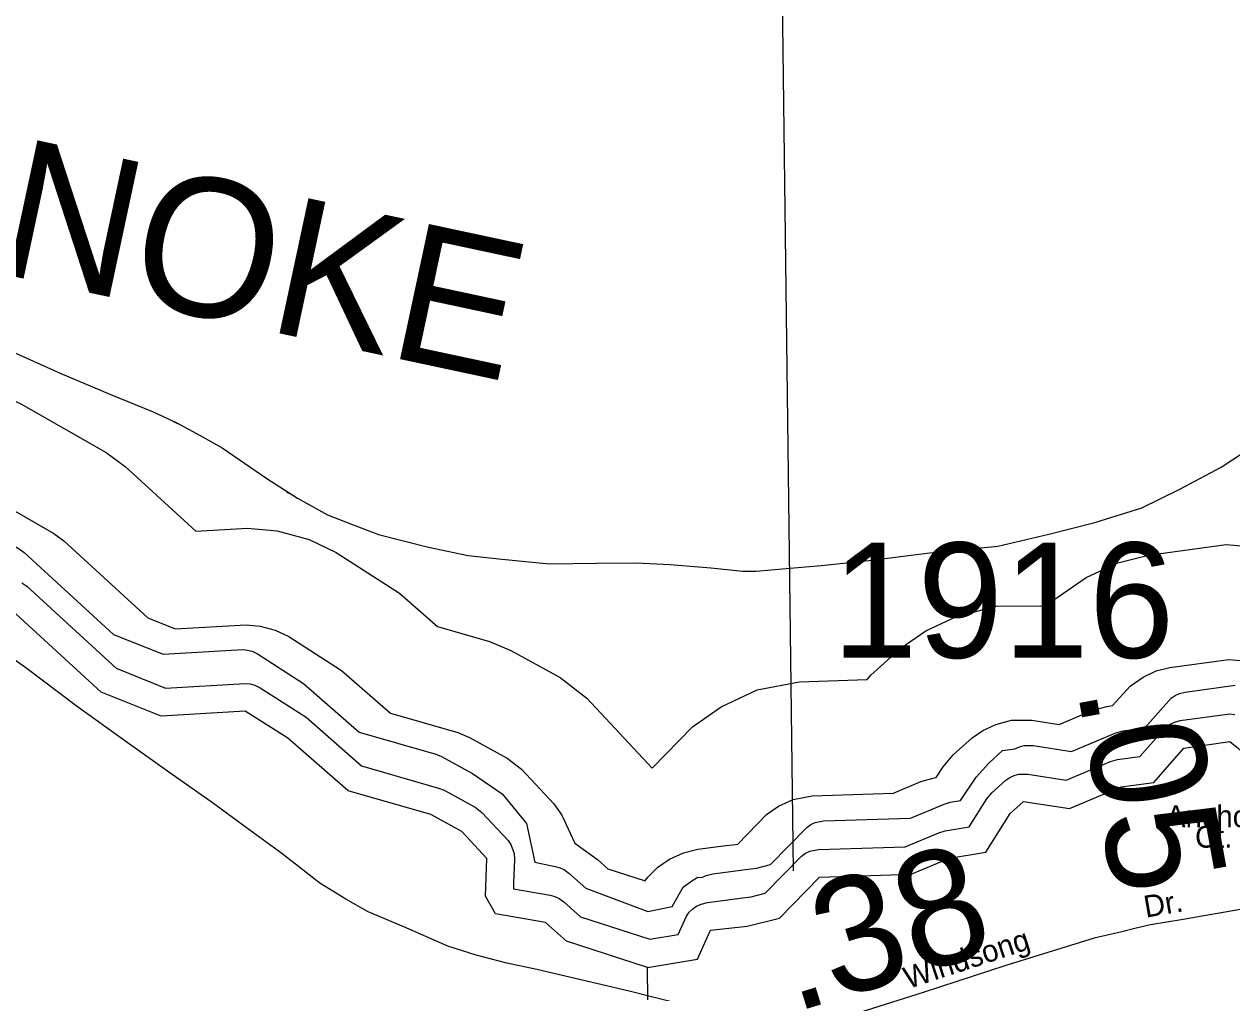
# Model space of a CAD drawing. Extents: x 2290615 to 2522933, y 819489 to 1012715.
# Drawn here: x 2364512 to 2369757, y 993659 to 997866 of the extents above; entities that cross this region are included whole.
import ezdxf

# ---------------------------------------------------------------- set-up
doc = ezdxf.new("R2010")
doc.units = 0
for name, color, linetype in [('Exist Boundary Political CountyLine', 7, 'Continuous'), ('Exist Hydrographic Buffer Line', 7, 'Continuous'), ('Exist Hydrographic Lake Shore', 7, 'Continuous'), ('Exist Hydrographic Lake Shore Label', 7, 'Continuous'), ('Exist Hydrographic Misc Water Feature', 7, 'Continuous'), ('Exist Railroad Mainline', 7, 'Continuous'), ('Exist Road Secondary Mileage Tenths English Label', 7, 'Continuous'), ('Exist Road Secondary Type 51 Attributed', 7, 'Continuous'), ('Exist Road Secondary Type 51 Label', 7, 'Continuous'), ('Exist Road Secondary Type 51 Number Label', 7, 'Continuous'), ('Map Preparation Longitude Latitude Lines', 7, 'Continuous')]:
    doc.layers.add(name, color=color, linetype=linetype)

msp = doc.modelspace()

# ---------------------------------------------------------------- linework, layer by layer
at = {"layer": 'Exist Boundary Political CountyLine'}
msp.add_lwpolyline([(2364344.5, 996494.8), (2364523.4, 996414.8), (2364668.2, 996350.9), (2364883.4, 996259.3), (2365072.1, 996181.7), (2365174.8, 996134.7), (2365275.5, 996080.1), (2365372, 996025.3), (2365565.5, 995893.4), (2365698.7, 995807.3), (2365829.4, 995734.9), (2365933.9, 995693.9), (2366050.6, 995649.5), (2366267.2, 995594), (2366439.4, 995558.1), (2366573.6, 995543.6), (2366659.7, 995534.7), (2366793.8, 995522.5), (2366997.9, 995525), (2367171.8, 995526.9), (2367317.9, 995518.8), (2367494.1, 995504.7), (2367632.3, 995490.4), (2367691.5, 995491), (2367821.1, 995502.4), (2367972.7, 995514.6), (2368179.9, 995537.1), (2368444.7, 995570), (2368739.7, 995598.2), (2368961.6, 995651.3), (2369161.7, 995701.6), (2369365.2, 995766), (2369528, 995844.7), (2369710.1, 995942.3), (2370010.3, 996138.7)], dxfattribs=at)
at = {"layer": 'Exist Hydrographic Buffer Line'}
for points in [[(2363670.7, 996577.8), (2364049.3, 996430.1), (2364256.6, 996309.7), (2364421.6, 996251.7), (2364497.6, 996217.5), (2364868.1, 996005.2), (2364950.1, 995945.5), (2365257.2, 995663.5), (2365482.4, 995676.8), (2365610.6, 995665.3), (2365749.4, 995628.2), (2365866.5, 995571.2), (2366141.7, 995394.4), (2366307.4, 995249.3), (2366532.9, 995184.4), (2366625.8, 995146.2), (2366840, 995029.1), (2366955.2, 994939.4), (2367238.9, 994635.1)], [(2363586.8, 996161.8), (2363867.3, 996052.4), (2364080.7, 995928.4), (2364266.4, 995863.1), (2364307.6, 995844.6), (2364640.4, 995653.9), (2364684.8, 995621.5), (2365048.9, 995287.2), (2365167.9, 995239.5), (2365476.1, 995257.6), (2365537.4, 995252.1), (2365602.6, 995234.7), (2365661.4, 995206.1), (2365889.6, 995059.5), (2366102.1, 994873.3), (2366395.1, 994789.1), (2366445.4, 994768.4), (2366609.8, 994678.5), (2366672.1, 994630), (2366811.7, 994480.2), (2366846.5, 994430.1), (2366902.9, 994308.9)], [(2365158, 996142.4), (2365198.9, 996121.6)], [(2363506.9, 996061.6), (2363745.3, 995969.7), (2363962.4, 995843.5), (2364160.7, 995773.8), (2364180.8, 995764.8), (2364490.6, 995587.2), (2364512.1, 995571.5), (2364899.9, 995215.5), (2365114.8, 995129.4), (2365460.9, 995149.7), (2365481.6, 995147.9), (2365501.9, 995142.4), (2365525.3, 995131), (2365725, 995002.8), (2365966, 994791.7), (2366300, 994695.6), (2366324.4, 994685.6), (2366458.5, 994612.3), (2366587.2, 994522.7), (2366694.1, 994394.6), (2366730.3, 994225.9)], [(2365651.3, 995838), (2365653.3, 995832.4), (2365667.2, 995827.7)], [(2367238.9, 994635.1), (2367413.7, 994813.8), (2367539, 994901.1), (2367695.7, 994974.3), (2367878.4, 995010.2), (2368172.9, 995019.8), (2368189.1, 995039.1), (2368320.9, 995156.8), (2368427.1, 995230.7), (2368561.5, 995292.9), (2368732.6, 995338.7), (2368924.4, 995340.2), (2368944, 995337.1), (2368965.7, 995346.3), (2368983.3, 995366.1), (2369123.8, 995462.8), (2369261.5, 995527.2), (2369394, 995560.3), (2369731.9, 995605.8), (2369897, 995591.1)], [(2364501.9, 995440.2), (2364523.4, 995424.5), (2364911.2, 995068.5), (2365126.1, 994982.4), (2365472.2, 995002.7), (2365492.9, 995000.9), (2365513.2, 994995.4), (2365536.6, 994984.1), (2365736.3, 994855.8), (2365977.3, 994644.7), (2366311.3, 994548.6), (2366335.7, 994538.6), (2366469.8, 994465.3), (2366499.9, 994441.8), (2366613.3, 994320.2), (2366625.2, 994303.1), (2366639.6, 994263.9), (2366641.2, 994238.7), (2366637.5, 994136.6), (2366636.5, 994110.2)], [(2366902.9, 994308.9), (2367001.6, 994238), (2367046.9, 994197.7), (2367209.4, 994145.3), (2367220.3, 994160.7), (2367263.9, 994204.3), (2367315.1, 994240), (2367374.8, 994267.6), (2367438, 994282.3), (2367558.4, 994298.3), (2367590, 994302.5), (2367610.8, 994305.3), (2367735.9, 994433.1), (2367787.8, 994469.3), (2367850.9, 994498.8), (2367934.7, 994515.2), (2368287.7, 994526.8), (2368406.4, 994576.3), (2368459.3, 994591.4), (2368473.1, 994593.7), (2368502.9, 994641.1), (2368545.9, 994692), (2368629.3, 994766.5), (2368675.1, 994798.4), (2368731.1, 994824.3), (2368799.8, 994842.7), (2368888, 994843.4), (2369007.2, 994824.8), (2369152.7, 994886.3), (2369213.6, 994902.9), (2369239, 994906.3), (2369314.5, 994991.3), (2369371.4, 995030.5), (2369428.4, 995057.1), (2369487.6, 995071.9), (2369743.1, 995106.3), (2369810.1, 995100.3)], [(2366730.3, 994225.9), (2366818.6, 994207.2), (2366838.9, 994201.8), (2366857.8, 994193), (2366877.5, 994178.8), (2366950.7, 994113.9), (2367220.4, 994012.4), (2367326.5, 994033.6), (2367373.2, 994118.6), (2367411.4, 994146.2), (2367436.8, 994161.1), (2367454.9, 994160.1), (2367474, 994168.9), (2367502.7, 994175.5), (2367612, 994190.1), (2367643.6, 994194.3), (2367692, 994200.8), (2367752.6, 994216), (2367910.7, 994377.6), (2367928, 994389.6), (2367946.8, 994398.4), (2367983.9, 994405.7), (2368360.8, 994418.1), (2368506.6, 994478.8), (2368533.5, 994486.5), (2368578.7, 994494.5), (2368646.7, 994596.4), (2368701.8, 994655.9), (2368761.3, 994711.1), (2368814.8, 994718.4), (2368833.9, 994727.2), (2368854.2, 994732.7), (2368893.4, 994733), (2369059.6, 994707.1), (2369252.2, 994788.4), (2369283, 994796.9), (2369379.1, 994809.8), (2369493.5, 994938.5), (2369511, 994950.5), (2369529.8, 994959.4), (2369554.4, 994965.5), (2369771, 994994.6)], [(2366636.5, 994110.2), (2366796, 994082.9), (2366816.3, 994077.4), (2366835.2, 994068.6), (2366854.9, 994054.5), (2366928.1, 993989.6), (2367228.5, 993892.7), (2367352.3, 993912.8), (2367388.2, 993991.8), (2367400.3, 994008.9), (2367415.1, 994023.7), (2367432.3, 994035.7), (2367451.4, 994044.5), (2367480.1, 994051.2), (2367589.4, 994065.7), (2367621, 994069.9), (2367669.4, 994076.4), (2367730, 994091.7), (2367888.1, 994253.3), (2367905.4, 994265.3), (2367924.2, 994274.1), (2367961.3, 994281.4), (2368338.2, 994293.8), (2368484, 994354.5), (2368510.9, 994362.1), (2368615.5, 994379.5), (2368692.8, 994502.3), (2368714.5, 994528), (2368775, 994582.1), (2368792.2, 994594.1), (2368811.3, 994602.9), (2368831.6, 994608.3), (2368870.8, 994608.6), (2369037.1, 994582.8), (2369229.6, 994664.1), (2369260.4, 994672.5), (2369356.5, 994685.4), (2369470.9, 994814.2), (2369488.4, 994826.2), (2369507.2, 994835), (2369531.8, 994841.1), (2369748.4, 994870.3), (2369769.1, 994868.4)]]:
    msp.add_lwpolyline(points, dxfattribs=at)
at = {"layer": 'Exist Hydrographic Lake Shore'}
for points in [[(2367219.3, 993769.5), (2366867.4, 993883.1), (2366775.3, 993964.7), (2366558.4, 994001.7), (2366515.3, 994078.8), (2366521.3, 994243.1), (2366412.4, 994360.1), (2366278.3, 994433.4), (2365918.2, 994536.7), (2365657.2, 994765.6), (2365472.2, 994882.8), (2365106.2, 994861.1), (2364846.2, 994965.3), (2364442.2, 995336), (2364132.2, 995513.6), (2363923.3, 995587.1), (2363696.3, 995719), (2363403.2, 995831.6), (2363002.2, 995900.4), (2362910.3, 995959), (2362732.3, 996214.4), (2362628.7, 996194.7)], [(2367651.1, 993948.1), (2367792.4, 993983.5), (2367965.2, 994161.4), (2368364.3, 994174.5), (2368530.4, 994243.7), (2368688.3, 994270), (2368794.3, 994438.4), (2368852.3, 994490.1), (2369052.2, 994458.9), (2369276.3, 994553.6), (2369417.2, 994572.4), (2369548.2, 994722.3), (2369748.4, 994750.2), (2369891.3, 994634.7)], [(2367219.3, 993769.5), (2367435.4, 993804.7), (2367492.4, 993931.8), (2367651.1, 993948.1)]]:
    msp.add_lwpolyline(points, dxfattribs=at)
at = {"layer": 'Exist Hydrographic Misc Water Feature'}
msp.add_line((2367220.3, 993628.5), (2367219.3, 993769.5), dxfattribs=at)
at = {"layer": 'Exist Railroad Mainline'}
msp.add_lwpolyline([(2367655.9, 993540.2), (2367523, 993569.7), (2367139.7, 993667), (2366738.9, 993760.2), (2366608.4, 993788.6), (2366474.1, 993822.9), (2366351.7, 993861.5), (2366160.7, 993945.3), (2366005.9, 994011.3), (2365909.2, 994066.2), (2365796.5, 994134.8), (2365630.9, 994264.9), (2365487.7, 994369), (2365324.3, 994489), (2365154.9, 994607.1), (2364959.3, 994746.5), (2364737.4, 994905.9), (2364519.5, 995071.2), (2364225, 995277.6)], dxfattribs=at)
at = {"layer": 'Exist Road Secondary Type 51 Attributed'}
msp.add_lwpolyline([(2369809.5, 994023.5), (2369545.1, 993977.8), (2369403.9, 993953.7), (2369334.9, 993939.1), (2369279.4, 993924.4), (2369158.7, 993896.2), (2368774.9, 993778), (2368420.8, 993661.9), (2368164.9, 993580.4), (2368022.6, 993534.4), (2367853.7, 993481)], dxfattribs=at)
at = {"layer": 'Map Preparation Longitude Latitude Lines'}
msp.add_line((2367853, 994189.5), (2367740.5, 1003124.8), dxfattribs=at)

# ---------------------------------------------------------------- texts
at = {"layer": 'Exist Hydrographic Lake Shore Label'}
msp.add_text('ROANOKE', height=600, rotation=347.9348, dxfattribs=at).set_placement((2362679.3, 997151.8))
at = {"layer": 'Exist Road Secondary Mileage Tenths English Label'}
for s, rotation, p in [('.05', 280.3102, (2369084, 994978.3)), ('.38', 17.1207, (2367853.1, 993572))]:
    msp.add_text(s, height=500, rotation=rotation, dxfattribs=at).set_placement(p)
at = {"layer": 'Exist Road Secondary Type 51 Label'}
for s, p in [('Anchor', (2369470.8, 994378.3)), ('Ct.', (2369596.6, 994289.6))]:
    msp.add_text(s, height=95, dxfattribs=at).set_placement(p)
for s, rotation, p in [('Dr.', 9.673, (2369383, 993985.2)), ('Windsong', 18.1495, (2368350.6, 993675.3))]:
    msp.add_text(s, height=95, rotation=rotation, dxfattribs=at).set_placement(p)
at = {"layer": 'Exist Road Secondary Type 51 Number Label'}
msp.add_text('1916', height=500, dxfattribs=at).set_placement((2368019.5, 995114.2))

doc.saveas('drawing.dxf')
